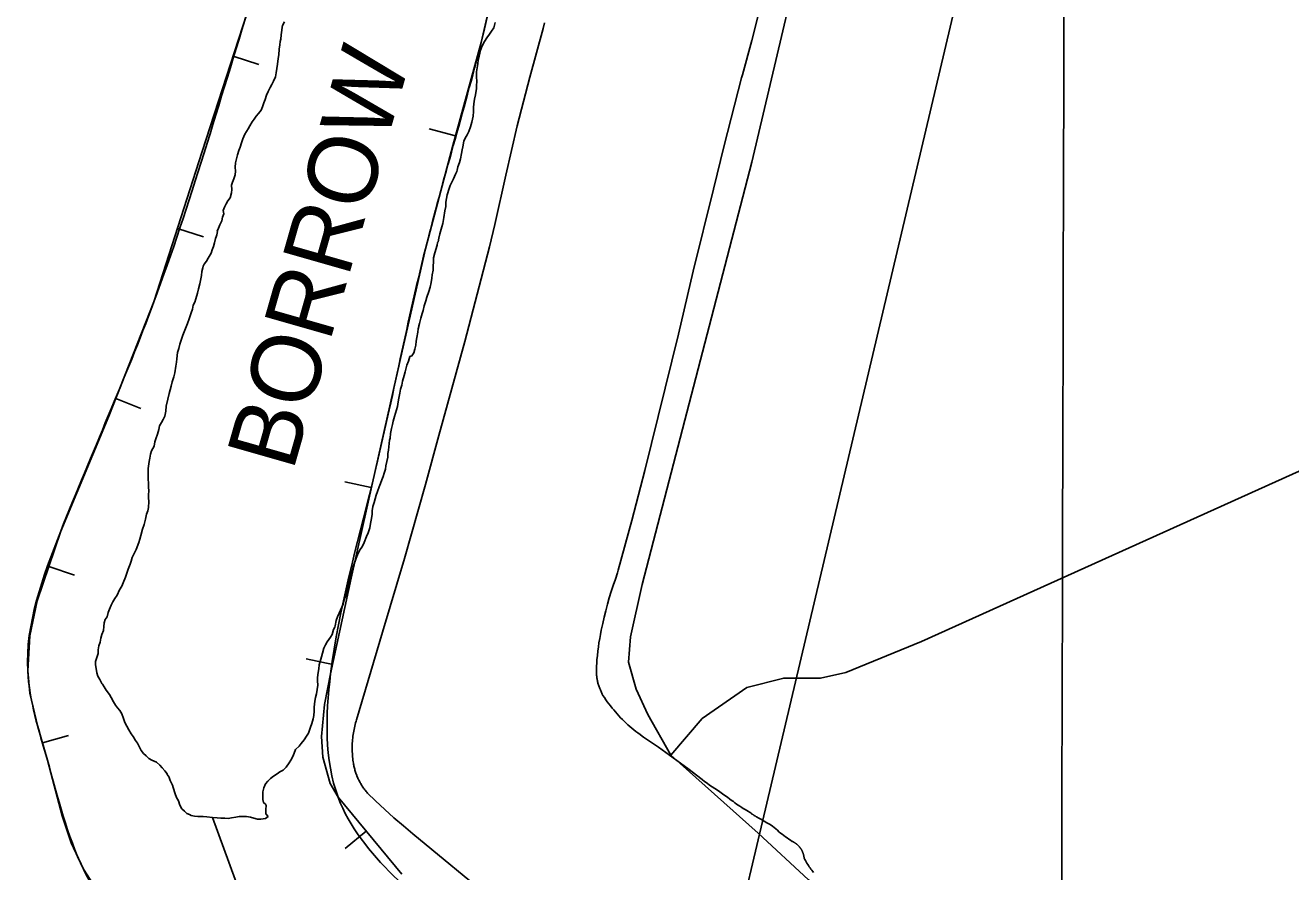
# Model space of a CAD drawing. Extents: x 3172297 to 3210190, y 958463 to 983887.
# Drawn here: x 3186026 to 3187191, y 968110 to 968889 of the extents above; entities that cross this region are included whole.
import ezdxf

# ---------------------------------------------------------------- set-up
doc = ezdxf.new("R2010")
doc.units = 0
for name, color, linetype in [('V-BORW-LINE', 7, 'Continuous'), ('V-GRID-MAJR', 7, 'Continuous'), ('V-LEVE-TOET', 7, 'Continuous'), ('V-RIVR-RANG', 7, 'Continuous'), ('V-TOPO-SHOR', 7, 'Continuous'), ('V-UTIL-LINE', 7, 'Continuous')]:
    doc.layers.add(name, color=color, linetype=linetype)

msp = doc.modelspace()

# ---------------------------------------------------------------- linework, layer by layer
at = {"layer": 'V-BORW-LINE'}
for p, q in [((3186217.2, 968860.7), (3186241, 968853)), ((3186422.1, 968787.5), (3186397.9, 968794)), ((3186166.1, 968702.1), (3186189.9, 968694.5)), ((3186109.1, 968545.7), (3186132.4, 968536.5)), ((3186344.5, 968463.5), (3186320, 968468.9)), ((3186047.6, 968390.9), (3186071.3, 968382.9)), ((3186308.9, 968300.7), (3186284.4, 968306)), ((3186041.6, 968228.4), (3186065.6, 968235.3)), ((3186339.7, 968147.2), (3186320.4, 968131.3))]:
    msp.add_line(p, q, dxfattribs=at)
for points in [[(3186372.5, 968107.6), (3186313.9, 968178.4), (3186306.5, 968191.2), (3186299.7, 968215.4), (3186298.6, 968234.5), (3186301.5, 968263.7), (3186307, 968292), (3186326, 968380), (3186345.5, 968468), (3186369.7, 968575.7), (3186394.3, 968683.3), (3186419.6, 968778.5), (3186445.6, 968873.5), (3186463.4, 968950.7), (3186481.5, 969027.9), (3186517.4, 969158.7), (3186553.6, 969289.4), (3186582.3, 969400.7), (3186610.1, 969512.4), (3186630.2, 969593.1), (3186644.2, 969674.8)], [(3186404.4, 969615.9), (3186396.6, 969500.3), (3186393.1, 969442.4), (3186384.1, 969385.4), (3186353.2, 969270.9), (3186317.2, 969158.1), (3186275.3, 969034.7), (3186233.5, 968911.2), (3186188.8, 968772.9), (3186144.3, 968634.5), (3186102.7, 968529.4), (3186058.5, 968423.3), (3186036.9, 968359.3), (3186030, 968327.1), (3186028.1, 968294.9), (3186030.2, 968274.3), (3186037.3, 968243.4), (3186046.2, 968212.5), (3186059.9, 968161.3), (3186068.2, 968136.4), (3186079.4, 968112.2), (3186104.8, 968072.6)]]:
    msp.add_lwpolyline(points, dxfattribs=at)
msp.add_spline([(3186570.9, 967823), (3186558.2, 967733.8), (3186525, 967688.7), (3186440.4, 967759.7), (3186332.5, 967843.6), (3186198.8, 967970), (3186079.4, 968112.2), (3186046.2, 968212.5), (3186028.1, 968294.9), (3186058.5, 968423.3), (3186144.3, 968634.5), (3186233.5, 968911.2), (3186317.2, 969158.1), (3186384.1, 969385.4), (3186404.4, 969615.9), (3186453, 969857.5), (3186463.9, 970055.1), (3186468.3, 970206), (3186442.7, 970412), (3186424.7, 970627), (3186444.1, 970707.7), (3186526.6, 970731.5), (3186576.5, 970720.7), (3186595.8, 970686.3), (3186618.9, 970575.1), (3186622.1, 970412), (3186626.9, 970258.7), (3186635, 970085.5), (3186634.7, 969845.8), (3186644.2, 969674.8), (3186610.1, 969512.4), (3186553.6, 969289.4), (3186481.5, 969027.9), (3186445.6, 968873.5), (3186394.3, 968683.3), (3186345.5, 968468), (3186307, 968292), (3186313.9, 968178.4), (3186434, 968043), (3186524.6, 967946.8), (3186572.1, 967882.8), (3186570.9, 967823)], degree=3, dxfattribs=at)
at = {"layer": 'V-GRID-MAJR'}
msp.add_spline([(3186968.9, 963893.7), (3186984.8, 969954), (3187000.7, 976017.3), (3187016.6, 982080.8), (3187016.6, 982083.8)], degree=3, dxfattribs=at)
at = {"layer": 'V-LEVE-TOET'}
for points in [[(3186702.9, 968906.8), (3186694.8, 968875.2), (3186686.2, 968843.7), (3186685.3, 968840.7), (3186685.3, 968840.7), (3186669.3, 968778.6), (3186659.5, 968738.2), (3186659.5, 968738.2), (3186640.7, 968662.7), (3186627.2, 968604.7), (3186627.2, 968604.7), (3186596.3, 968479.3), (3186596.3, 968479.3), (3186584.5, 968433.3), (3186571.9, 968387.6), (3186571.2, 968385), (3186571.2, 968385), (3186569.2, 968379.3), (3186567.2, 968373.5), (3186565.3, 968367.8), (3186563.6, 968361.9), (3186561.9, 968356.1), (3186560.4, 968350.2), (3186558.9, 968344.3), (3186557.6, 968338.4), (3186557.1, 968336), (3186557.1, 968336), (3186556.2, 968332.2), (3186555.5, 968328.4), (3186554.8, 968324.5), (3186554.1, 968320.7), (3186553.6, 968316.8), (3186553.1, 968312.9), (3186552.6, 968309), (3186552.2, 968305.1), (3186552, 968301.2), (3186551.9, 968299.7), (3186551.9, 968299.7), (3186551.8, 968298.8), (3186551.7, 968298), (3186551.7, 968297.2), (3186551.7, 968296.4), (3186551.7, 968295.6), (3186551.7, 968294.7), (3186551.7, 968293.9), (3186551.7, 968293.1), (3186551.8, 968292.3), (3186551.8, 968291.5), (3186551.9, 968290.6), (3186552, 968289.8), (3186552.1, 968289), (3186552.2, 968288.2), (3186552.4, 968287.4), (3186552.5, 968286.6), (3186552.7, 968285.8), (3186552.8, 968285), (3186553, 968284.2), (3186553.2, 968283.4), (3186553.5, 968282.6), (3186553.7, 968281.8), (3186553.9, 968281), (3186554.2, 968280.2), (3186554.5, 968279.5), (3186554.8, 968278.7), (3186555.1, 968277.9), (3186555.4, 968277.2), (3186555.7, 968276.4), (3186556, 968275.7), (3186556.4, 968274.9), (3186556.7, 968274.2), (3186557.1, 968273.4), (3186557.5, 968272.7), (3186557.8, 968272.2), (3186557.8, 968272.2), (3186559.1, 968270.2), (3186560.5, 968268.2), (3186561.8, 968266.3), (3186563.2, 968264.4), (3186564.7, 968262.5), (3186566.2, 968260.6), (3186567.7, 968258.8), (3186569.2, 968257), (3186570.8, 968255.2), (3186572.4, 968253.5)], [(3186327, 968228.3), (3186327.1, 968229.8), (3186327.3, 968231.4), (3186327.4, 968233), (3186327.6, 968234.6), (3186327.8, 968236.1), (3186328, 968237.7), (3186328.3, 968239.2), (3186328.6, 968240.8), (3186328.9, 968242.3), (3186329.2, 968243.9), (3186329.6, 968245.4), (3186330, 968246.9), (3186330.4, 968248.5), (3186330.8, 968249.8), (3186330.8, 968249.8), (3186354.7, 968330.3), (3186354.7, 968330.3), (3186375.1, 968398.2), (3186394.4, 968466.3), (3186406.5, 968511.6), (3186406.5, 968511.6), (3186430.6, 968598.2), (3186453.2, 968685.2), (3186458.3, 968705.8), (3186458.3, 968705.8), (3186468.2, 968751.2), (3186478.9, 968796.5), (3186490.4, 968841.5), (3186502.6, 968886.4), (3186504.1, 968891.5)], [(3186572.4, 968253.5), (3186574, 968251.7), (3186575.7, 968250), (3186577.4, 968248.4), (3186579.1, 968246.7), (3186580.8, 968245.1), (3186582.6, 968243.6), (3186584.4, 968242), (3186586.2, 968240.5), (3186588.1, 968239), (3186590, 968237.6), (3186591.9, 968236.2), (3186593.8, 968234.8), (3186595.1, 968233.9), (3186595.1, 968233.9), (3186608.8, 968224.4), (3186622.3, 968214.7), (3186635.8, 968204.8), (3186649, 968194.7), (3186651.3, 968192.9), (3186651.3, 968192.9), (3186653.7, 968191.3), (3186656, 968189.7), (3186658.4, 968188.1), (3186660.7, 968186.5), (3186663.1, 968184.9), (3186665.4, 968183.3), (3186667.7, 968181.7), (3186670, 968180), (3186672.3, 968178.4), (3186674.6, 968176.8), (3186676.9, 968175.1), (3186677.9, 968174.4), (3186677.9, 968174.4), (3186679.3, 968173.3), (3186680.8, 968172.2), (3186682.4, 968171.1), (3186683.9, 968170.1), (3186685.5, 968169.1), (3186687, 968168.1), (3186688.6, 968167.1), (3186690.2, 968166.2), (3186691.9, 968165.3), (3186692.8, 968164.8), (3186692.8, 968164.8), (3186693.1, 968164.5), (3186693.4, 968164.3), (3186693.8, 968164), (3186694.1, 968163.8), (3186694.4, 968163.5), (3186694.7, 968163.3), (3186695.1, 968163), (3186695.4, 968162.8), (3186695.7, 968162.5), (3186696.1, 968162.3), (3186696.4, 968162.1), (3186696.8, 968161.8), (3186697.1, 968161.6), (3186697.5, 968161.4), (3186697.8, 968161.2), (3186698.2, 968160.9), (3186698.6, 968160.7), (3186698.9, 968160.5), (3186699.3, 968160.3), (3186699.7, 968160.1), (3186700.1, 968159.9), (3186700.4, 968159.7), (3186700.8, 968159.5), (3186701.2, 968159.3), (3186701.3, 968159.3), (3186701.3, 968159.3), (3186703.8, 968157.9), (3186706.3, 968156.4), (3186708.8, 968155), (3186711.2, 968153.5), (3186713.7, 968152), (3186714, 968151.8), (3186714, 968151.8), (3186715.4, 968150.5), (3186716.9, 968149.2), (3186718.4, 968148), (3186719.8, 968146.7), (3186721.3, 968145.5), (3186722.8, 968144.4), (3186724.3, 968143.2), (3186725.9, 968142.1), (3186727.4, 968141), (3186729, 968139.9), (3186730.5, 968138.8), (3186732.1, 968137.8), (3186732.5, 968137.6), (3186732.5, 968137.6), (3186732.8, 968137.4), (3186733.1, 968137.3), (3186733.3, 968137.1), (3186733.6, 968137), (3186733.9, 968136.8), (3186734.2, 968136.7), (3186734.5, 968136.5), (3186734.7, 968136.3), (3186735, 968136.1)], [(3186457.8, 968082.7), (3186382.7, 968144.6), (3186382.7, 968144.6), (3186374, 968152), (3186365.3, 968159.6), (3186356.8, 968167.3), (3186348.4, 968175.1), (3186340.9, 968182.3), (3186340.9, 968182.3), (3186340.3, 968183.1), (3186339.7, 968183.8), (3186339.1, 968184.6), (3186338.5, 968185.3), (3186337.9, 968186.1), (3186337.3, 968186.9), (3186336.8, 968187.7), (3186336.2, 968188.5), (3186335.7, 968189.3), (3186335.2, 968190.1), (3186334.7, 968191), (3186334.3, 968191.8), (3186333.8, 968192.6), (3186333.3, 968193.5), (3186332.9, 968194.4), (3186332.5, 968195.2), (3186332.1, 968196.1), (3186331.7, 968197), (3186331.3, 968197.9), (3186331, 968198.8), (3186330.6, 968199.7), (3186330.3, 968200.6), (3186330, 968201.5), (3186329.7, 968202.4), (3186329.4, 968203.4), (3186329.2, 968204.3), (3186328.9, 968205.2), (3186328.7, 968206.2), (3186328.5, 968207.1), (3186328.3, 968208), (3186328.1, 968209), (3186328, 968209.9), (3186327.8, 968210.9), (3186327.8, 968210.9), (3186327.8, 968210.9), (3186327.6, 968212.5), (3186327.4, 968214.1), (3186327.3, 968215.6), (3186327.2, 968217.2), (3186327.1, 968218.8), (3186327, 968220.4), (3186326.9, 968221.9), (3186326.9, 968223.5), (3186326.9, 968225.1), (3186327, 968226.7), (3186327, 968228.3)], [(3186735, 968136.1), (3186735.3, 968135.9), (3186735.5, 968135.7), (3186735.8, 968135.6), (3186736, 968135.3), (3186736.3, 968135.1), (3186736.5, 968134.9), (3186736.8, 968134.7), (3186737, 968134.5), (3186737.3, 968134.3), (3186737.5, 968134.1), (3186737.7, 968133.8), (3186737.9, 968133.6), (3186738.2, 968133.4), (3186738.4, 968133.1), (3186738.6, 968132.9), (3186738.8, 968132.6), (3186739, 968132.4), (3186739.2, 968132.1), (3186739.4, 968131.9), (3186739.6, 968131.6), (3186739.8, 968131.3), (3186740, 968131.1), (3186740.1, 968130.8), (3186740.3, 968130.5), (3186740.5, 968130.2), (3186740.6, 968130), (3186740.8, 968129.7), (3186740.9, 968129.4), (3186741.1, 968129.1), (3186741.2, 968128.8), (3186741.4, 968128.5), (3186741.5, 968128.2), (3186741.6, 968127.9), (3186741.7, 968127.6), (3186741.9, 968127.3), (3186742, 968127), (3186742.1, 968126.7), (3186742.2, 968126.4), (3186742.3, 968126.1), (3186742.4, 968125.8), (3186742.4, 968125.5), (3186742.5, 968125.2), (3186742.6, 968124.8), (3186742.7, 968124.5), (3186742.7, 968124.2), (3186742.8, 968123.9), (3186742.8, 968123.6), (3186742.9, 968123.2), (3186742.9, 968122.9), (3186743, 968122.6), (3186743, 968122.4), (3186743, 968122.4), (3186743.6, 968121.2), (3186744.2, 968120.1), (3186744.9, 968118.9), (3186745.6, 968117.8), (3186746.3, 968116.6), (3186747, 968115.5), (3186747.7, 968114.4), (3186748.5, 968113.3), (3186749.3, 968112.2), (3186750.1, 968111.2), (3186750.9, 968110.1), (3186751.7, 968109.1)]]:
    msp.add_lwpolyline(points, dxfattribs=at)
at = {"layer": 'V-TOPO-SHOR'}
for points in [[(3186924.2, 969734), (3186888, 969546.6), (3186819.5, 969291.4), (3186695, 968763.2), (3186594, 968374.2), (3186583.2, 968326.1), (3186581.4, 968302.9), (3186588.4, 968277.8), (3186599.1, 968254.6), (3186620.4, 968217.1), (3186700.6, 968145.4), (3186746.9, 968102.5), (3187032.1, 967889.3), (3187299.4, 967694), (3187871.5, 967251.6), (3187882.2, 967233.7), (3187869.6, 967214.1), (3187830.2, 967174.9)], [(3186620.4, 968217.1), (3186649.1, 968250.9), (3186690.2, 968279.4), (3186724.2, 968288.2), (3186758.1, 968288.1), (3186781.3, 968293.4), (3186851, 968321.8), (3187296.1, 968522.5), (3187339, 968549.2), (3187383.8, 968584.8), (3187702.4, 968892.9), (3187815.1, 969005.1), (3188216, 969396.9), (3188319.8, 969494.9), (3188335.9, 969505.5), (3188350.2, 969512.6)], [(3186208.1, 968718.7), (3186209.4, 968721.8), (3186210.9, 968724.8), (3186212.4, 968727.7), (3186214.5, 968730.4), (3186215.6, 968734.8), (3186215.9, 968737.9), (3186215.7, 968741.9), (3186216.8, 968744.8), (3186217.9, 968747.7), (3186219, 968751.5), (3186219.4, 968755), (3186219, 968758.6), (3186219.5, 968762.7), (3186220.4, 968766.3), (3186221.3, 968770), (3186222.6, 968774), (3186223.6, 968776.9), (3186225.1, 968781.1), (3186226.2, 968784.8), (3186228, 968789), (3186231.1, 968794), (3186232.6, 968796.7), (3186234.8, 968800.2), (3186236.7, 968802.9), (3186238.6, 968805.4), (3186240.7, 968808.1), (3186243.1, 968811.2), (3186244.3, 968814.1), (3186245.6, 968817.7), (3186246.7, 968820.8), (3186248, 968824.8), (3186249.5, 968828.1), (3186251.4, 968831.8), (3186252.9, 968834.6), (3186254.4, 968837.7), (3186256.4, 968841.8), (3186256.8, 968845.4), (3186257.5, 968849.4), (3186258, 968853.5), (3186258.6, 968858.5), (3186259.3, 968861.9), (3186259.6, 968867.1), (3186260.3, 968871.1), (3186260.7, 968874.2), (3186261.2, 968876.5), (3186261.4, 968880.5), (3186262.1, 968884.7), (3186262.3, 968887.6), (3186262.8, 968889), (3186264.5, 968892.4)], [(3186458.6, 968891.9), (3186457.3, 968886.9), (3186455.2, 968883.8), (3186453.3, 968880.9), (3186450.7, 968877.7), (3186448.8, 968874.4), (3186446.7, 968870.3), (3186444.9, 968866.3), (3186443.8, 968860.9), (3186443, 968857.5), (3186442.5, 968853.8), (3186441.4, 968846.3), (3186441.3, 968842.1), (3186441.5, 968837.3), (3186441.4, 968834.1), (3186441.2, 968831), (3186440.3, 968825.1), (3186439.6, 968821.2), (3186439, 968817), (3186438.5, 968813.4), (3186438.7, 968809.9), (3186438.2, 968805.5), (3186437.1, 968800.1), (3186435.8, 968795.7), (3186434.3, 968791.5), (3186432.6, 968788.2), (3186430.9, 968785.3), (3186429.6, 968782.4), (3186428.9, 968777.3), (3186428, 968774.4), (3186427.4, 968771.3), (3186426.5, 968766.3), (3186425.8, 968762.9)], [(3186425.8, 968762.9), (3186424.3, 968758.8), (3186423.6, 968755.7), (3186423.2, 968754.6), (3186421.9, 968752.1), (3186420.2, 968747.7), (3186417.2, 968741.7), (3186416.1, 968738.8), (3186414.2, 968733), (3186413, 968726.5), (3186413, 968722.3), (3186412.3, 968718.3), (3186411.4, 968712.1), (3186410.3, 968706.8), (3186409.4, 968703.7), (3186407.7, 968697.2), (3186406.6, 968693.3), (3186405.9, 968689.7), (3186405.5, 968689.1), (3186405.1, 968686.8), (3186403.1, 968679.7), (3186401.8, 968675.1), (3186401.3, 968663.8), (3186400.4, 968659.5), (3186400.1, 968656.3), (3186399.5, 968652.4), (3186398.6, 968648.2), (3186397.3, 968644.2), (3186395.7, 968638.8), (3186394.7, 968635.5), (3186393.1, 968630.9), (3186392.3, 968626.7), (3186391.4, 968623.8), (3186390.1, 968619.6), (3186388.8, 968614.6), (3186388.3, 968612.5), (3186388.3, 968611.9), (3186387.7, 968609.8), (3186387.2, 968606.7), (3186386.3, 968601.7), (3186385.9, 968598.5), (3186385.4, 968594.6), (3186384.5, 968591), (3186383.7, 968587.5), (3186381.8, 968584.8), (3186380.1, 968584.4)], [(3186126.4, 968403.4), (3186128, 968406.5), (3186130.3, 968412.9), (3186131.3, 968416.2), (3186132.3, 968419.5), (3186133.9, 968425.2), (3186135.2, 968429.5), (3186136.5, 968434.4), (3186137.5, 968439), (3186138.8, 968442.1), (3186139.3, 968445.2), (3186139.6, 968450.8), (3186139.3, 968454.2), (3186139.4, 968457.2), (3186139.6, 968460.3), (3186139.4, 968464.2), (3186139.4, 968467.2), (3186139.1, 968471.6), (3186138.9, 968477.2), (3186139.1, 968481.1), (3186139.9, 968487.5), (3186140.4, 968490.6), (3186141.2, 968494.2), (3186142, 968497.5), (3186144.6, 968501.6), (3186145.1, 968505.7), (3186146.1, 968508.5), (3186147.7, 968512.6), (3186148.7, 968517), (3186149.5, 968520.3), (3186151.3, 968523.4), (3186152.8, 968526.2), (3186154.4, 968529.3), (3186155.4, 968533.9), (3186155.7, 968538.5), (3186157.2, 968544.9), (3186158.5, 968550.1), (3186159.3, 968553.7), (3186160.1, 968557), (3186161.1, 968560.8), (3186162.7, 968565.5), (3186163.7, 968569.3), (3186164.5, 968575.5), (3186165.2, 968579), (3186165.5, 968582.1), (3186166, 968588), (3186167.3, 968591.6), (3186168.1, 968595.7), (3186169.7, 968600.1), (3186170.9, 968603.9), (3186172.2, 968607), (3186174, 968611.6), (3186175.3, 968614.7), (3186176.9, 968619), (3186178.7, 968624.4), (3186179.7, 968627.8), (3186180.5, 968631.4), (3186182, 968634.2), (3186182.8, 968637.3), (3186184.4, 968642.6), (3186185.4, 968646.7), (3186186.7, 968651.1), (3186187.5, 968655.7), (3186188, 968658.8), (3186188.5, 968662.4), (3186189.5, 968666), (3186189.8, 968667.5), (3186190.6, 968669.3), (3186192.6, 968671.9), (3186194.4, 968674.9), (3186197, 968679.3), (3186197.8, 968682.6), (3186199.1, 968685.5), (3186200.1, 968688.8), (3186201.1, 968692.9), (3186201.7, 968694.4), (3186202.2, 968696.2), (3186202.7, 968699.3), (3186202.4, 968699.6), (3186203.7, 968702.4), (3186205, 968705.5), (3186206.8, 968709.3), (3186207.6, 968712.6), (3186208.6, 968715.5), (3186208.1, 968718.7)], [(3186363, 968518), (3186363.9, 968521.6), (3186364.6, 968524.7), (3186365.9, 968528.9), (3186366.7, 968532), (3186367.6, 968535.1), (3186368.5, 968538.3), (3186369.1, 968542.6), (3186369.8, 968546), (3186370.7, 968550.6), (3186371.4, 968554.3), (3186372.5, 968557.9), (3186373.3, 968561.4), (3186374.6, 968566.8), (3186375.5, 968570.2), (3186377.3, 968576.2), (3186378.6, 968580), (3186380.1, 968584.4)], [(3186249.6, 968160.7), (3186247.5, 968163.2), (3186247.4, 968167.2), (3186247.8, 968170.7), (3186247, 968172), (3186245.3, 968173.5), (3186244.5, 968176.4), (3186244.6, 968180), (3186244.6, 968183.3), (3186245.5, 968187.1), (3186247, 968190.8), (3186249.1, 968193.1), (3186251.7, 968195.8), (3186254.4, 968197.9), (3186257.8, 968200.1), (3186260.3, 968201.8), (3186263.3, 968203.4), (3186266, 968206.1), (3186268.8, 968210.1), (3186270.5, 968212.5), (3186272.2, 968216.1), (3186273.3, 968219), (3186274.8, 968222.3), (3186277.9, 968225.4), (3186279.8, 968227.9), (3186282.6, 968231.4), (3186284.9, 968234.6), (3186286.6, 968237.3), (3186288.6, 968243.1), (3186289.7, 968246.4), (3186290.8, 968250.6), (3186291.6, 968253.7), (3186291.9, 968257.7), (3186291.9, 968261.3), (3186292.4, 968266.9), (3186293.1, 968270.2), (3186294, 968273.8), (3186294.6, 968277.6), (3186295.3, 968281.7), (3186294.9, 968285.5), (3186294.8, 968288.8), (3186295.4, 968293.4), (3186296.1, 968296.6), (3186296.6, 968300.5), (3186298.5, 968307.8), (3186299.4, 968311.2), (3186300.9, 968315.8), (3186302.4, 968318.7), (3186303.9, 968321.4), (3186306.9, 968325.7), (3186308.4, 968328.4), (3186309.7, 968332.8), (3186310.8, 968334.9), (3186311.2, 968336.2), (3186312.1, 968341.2), (3186313.4, 968344.5), (3186316, 968350.8), (3186318.5, 968356.2), (3186319.8, 968361.2), (3186320.9, 968364.1), (3186322, 968367.2), (3186323.8, 968374.9), (3186324.4, 968378.9), (3186325.7, 968383.3), (3186327, 968387), (3186328.1, 968391.6), (3186330.1, 968397.7), (3186330.5, 968398.7), (3186331.8, 968401.6), (3186333.7, 968405.6), (3186336.3, 968409.5), (3186337.8, 968413.1), (3186340.1, 968418.5), (3186341.6, 968421.8), (3186343, 968426.6), (3186343.8, 968430.4), (3186344.7, 968435), (3186345.2, 968439.1), (3186345.4, 968442.3), (3186345.9, 968446), (3186347, 968449.8), (3186347.9, 968453.3), (3186348.9, 968456.7), (3186350.2, 968460), (3186351.7, 968464.4), (3186352.8, 968467.3), (3186354.1, 968470.6), (3186355.4, 968473.8), (3186356.3, 968476.9), (3186357.4, 968480.4), (3186357.8, 968483.6), (3186358.7, 968487.7), (3186359.6, 968491.7), (3186359.6, 968494.8), (3186360.3, 968498), (3186360.7, 968501.1), (3186361, 968504.2), (3186361.2, 968507.2), (3186361.7, 968509.2), (3186362.3, 968513.4), (3186363, 968518)], [(3186249.6, 968160.7), (3186247, 968158.9), (3186242.7, 968158.1), (3186239.6, 968158.1), (3186236.2, 968159.2), (3186233.2, 968160.2), (3186229.6, 968160.7), (3186226, 968160.7), (3186222.9, 968160.7), (3186219.8, 968160.2), (3186215.7, 968159.5), (3186212.6, 968159), (3186209.6, 968159.2), (3186206, 968159.2), (3186202.4, 968159.5), (3186198.3, 968159.8), (3186192.9, 968160.3), (3186189.6, 968160.8), (3186185.5, 968160.6), (3186185.2, 968160.6), (3186184.7, 968160.6), (3186181.6, 968161.1), (3186178.5, 968161.6), (3186177, 968162.4), (3186174.7, 968163.4), (3186172.4, 968165.5), (3186170.1, 968167.8), (3186168.3, 968171.1), (3186166.8, 968175.2), (3186165, 968178.3), (3186163.9, 968181.6), (3186161.9, 968187.5), (3186161.4, 968189.6), (3186160.9, 968190.9), (3186159.4, 968194), (3186158.3, 968196.5), (3186158.3, 968197), (3186156.5, 968199.3), (3186156.5, 968199.9), (3186154.5, 968202.7), (3186151.9, 968205.5), (3186149.9, 968208.1), (3186146.6, 968210.7), (3186142.5, 968212.5), (3186139.6, 968214), (3186137.1, 968216.6), (3186134.8, 968218.6), (3186132.7, 968221.5), (3186130.7, 968225.3), (3186129.1, 968228.1), (3186127.4, 968230.7), (3186125.3, 968234.3), (3186123.5, 968236.9), (3186121.2, 968240.5), (3186119.4, 968243.8), (3186117.6, 968247.2), (3186116.4, 968251), (3186114.8, 968255.1), (3186112.8, 968258.2), (3186110.7, 968260.8), (3186108.9, 968263.3), (3186107.2, 968266.2), (3186104.9, 968270.3), (3186103.3, 968273.1), (3186100.2, 968276.9), (3186098.5, 968280), (3186096.9, 968282.6), (3186096.4, 968283.1), (3186094.4, 968286.7), (3186092.8, 968289.8), (3186091.6, 968292.9), (3186091.1, 968297), (3186090.5, 968300.3), (3186090.6, 968303.4), (3186091.6, 968307), (3186092.9, 968310.8), (3186093.1, 968314.2), (3186093.7, 968318), (3186094.7, 968321.1), (3186095.5, 968324.9), (3186096.5, 968328.3), (3186097.8, 968332.1), (3186098.1, 968335.7), (3186098.6, 968339), (3186099.4, 968342.1), (3186101.2, 968344.7), (3186102.2, 968348.5), (3186103.5, 968351.6), (3186105, 968355.2), (3186106.6, 968358.5), (3186108.4, 968361.3), (3186110.4, 968364.4), (3186112.7, 968369.3), (3186114.8, 968372.9), (3186116.1, 968375.9), (3186118.2, 968381.1), (3186120.7, 968388.3), (3186122.3, 968393.1), (3186123.3, 968395.9), (3186124.4, 968399.3), (3186126.4, 968403.4)], [(3186198.3, 968159.8), (3186235.3, 968058.2), (3186299.4, 967990.2), (3186310, 967954.5), (3186313.5, 967925.9), (3186320.6, 967893.7), (3186349.1, 967865.1), (3186374, 967840), (3186391.8, 967836.4), (3186413.2, 967822.1), (3186441.7, 967793.4), (3186452.4, 967782.7), (3186480.9, 967754.1), (3186516.6, 967729), (3186527.3, 967718.2), (3186534.3, 967700.4), (3186545, 967668.2), (3186562.7, 967628.9), (3186577, 967621.7), (3186600.8, 967609.4)]]:
    msp.add_lwpolyline(points, dxfattribs=at)
at = {"layer": 'V-UTIL-LINE'}
msp.add_lwpolyline([(3187111.3, 971559.6), (3187055.5, 969641.3), (3186187.8, 965968.4)], dxfattribs=at)

# ---------------------------------------------------------------- texts
at = {"layer": 'V-RIVR-RANG'}
msp.add_text('BORROW', height=64, rotation=74.0685, dxfattribs=at).set_placement((3186272.2, 968477.6))

doc.saveas('drawing.dxf')
